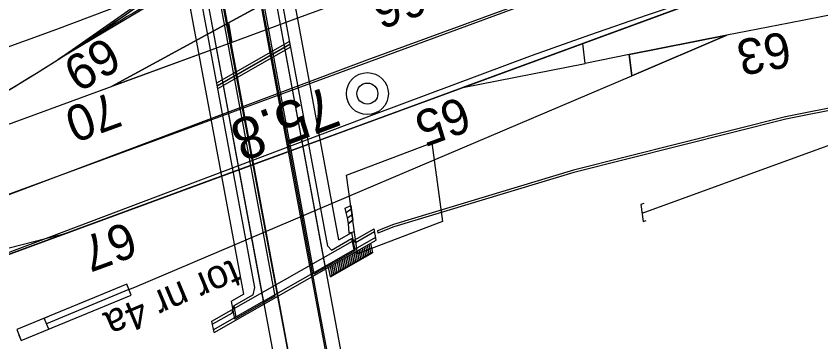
# Model space of a CAD drawing. Extents: x 6541740 to 6566395, y 5525066 to 5530361.
# Drawn here: x 6553805.9 to 6553839.7, y 5525308.48 to 5525322.15 of the extents above; entities that cross this region are included whole.
import ezdxf

# ---------------------------------------------------------------- set-up
doc = ezdxf.new("R2010")
doc.units = 0
for name, color, linetype in [('Domyślna', 7, 'Continuous'), ('ps_wymiarowanie', 7, 'Continuous'), ('TOR_PRZEK_P-komponent', 7, 'Continuous'), ('TOR_PS_OPIS_O-opisy odwodnienia', 7, 'Continuous'), ('TOR_PS_OPIS_T-symbole geometrii', 7, 'Continuous'), ('TOR_PS_OPIS_T-ukresy', 7, 'Continuous'), ('TOR_PS_T-rowy otwarte nieumocnione', 7, 'Continuous'), ('TOR_PS_T-wypelnienia', 7, 'Continuous'), ('TOR_RAMKI-ramka+tabelka 1', 7, 'Continuous'), ('TOR_W-warstwa dodatkowa 2', 7, 'Continuous')]:
    doc.layers.add(name, color=color, linetype=linetype)

# ---------------------------------------------------------------- blocks, each defined once
blk = doc.blocks.new('4010_1')
at = {"layer": 'Domyślna'}
for radius in [0.75, 0.375]:
    blk.add_circle((0, 0), radius, dxfattribs=at)
blk = doc.blocks.new('koziol 15+5')
at = {"layer": 'Domyślna'}
for p, q in [((15, 1), (14.3, 1)), ((15, 1), (15, -1)), ((20, 0), (20, 1)), ((0, 0), (15, 0)), ((15, -1), (14.3, -1))]:
    blk.add_line(p, q, dxfattribs=at)
blk.add_lwpolyline([(20, 1), (0, 1), (0, -1), (20, -1)], close=True, dxfattribs=at)

msp = doc.modelspace()

# ---------------------------------------------------------------- linework, layer by layer
at = {"layer": 'ps_wymiarowanie'}
for p, q in [((6553819.785, 5525315.479), (6553823.356, 5525316.833)), ((6553823.356, 5525316.833), (6553823.806, 5525313.539)), ((6553820.24, 5525312.178), (6553819.785, 5525315.479)), ((6553819.726, 5525314.093), (6553819.964, 5525314.197)), ((6553819.765, 5525313.912), (6553819.726, 5525314.093)), ((6553819.765, 5525313.912), (6553819.981, 5525314.064)), ((6553819.815, 5525313.681), (6553819.765, 5525313.912)), ((6553819.964, 5525314.197), (6553820.046, 5525313.582)), ((6553820.014, 5525313.823), (6553819.981, 5525314.064)), ((6553819.815, 5525313.681), (6553820.014, 5525313.823)), ((6553819.865, 5525313.449), (6553819.815, 5525313.681)), ((6553819.865, 5525313.449), (6553820.046, 5525313.582)), ((6553820.046, 5525313.582), (6553819.865, 5525313.449)), ((6553820.046, 5525313.582), (6553820.014, 5525313.823)), ((6553823.806, 5525313.539), (6553820.24, 5525312.178)), ((6553819.887, 5525313.049), (6553819.865, 5525313.449)), ((6553820.114, 5525313.102), (6553819.887, 5525313.049))]:
    msp.add_line(p, q, dxfattribs=at)
at = {"layer": 'TOR_PRZEK_P-komponent'}
for p, q in [((6553882.342, 5525342.861), (6553793.215, 5525310.128)), ((6553872.362, 5525336.67), (6553717.321, 5525279.728)), ((6553872.362, 5525336.67), (6553717.321, 5525279.728)), ((6553872.362, 5525336.67), (6553717.321, 5525279.728)), ((6553872.362, 5525336.67), (6553773.675, 5525300.426)), ((6553872.362, 5525336.67), (6553789.397, 5525306.2)), ((6553872.362, 5525336.67), (6553793.036, 5525307.536)), ((6553872.362, 5525336.67), (6553803.125, 5525311.241)), ((6553872.362, 5525336.67), (6553829.703, 5525321.003)), ((6553832.074, 5525331.263), (6553809.915, 5525319.191)), ((6553832.074, 5525331.263), (6553814.83, 5525321.869)), ((6553827.959, 5525325.818), (6553817.87, 5525322.113)), ((6553814.311, 5525324.282), (6553807.666, 5525320.328)), ((6553844.978, 5525323.164), (6553838.357, 5525321.856)), ((6553817.87, 5525322.113), (6553814.96, 5525321.044)), ((6553814.83, 5525321.869), (6553809.915, 5525319.191)), ((6553838.357, 5525321.856), (6553835.756, 5525321.343)), ((6553835.756, 5525321.343), (6553831.65, 5525320.533)), ((6553831.757, 5525319.644), (6553835.756, 5525321.343)), ((6553829.703, 5525321.003), (6553717.321, 5525279.728)), ((6553829.703, 5525321.003), (6553803.125, 5525311.241)), ((6553814.96, 5525321.044), (6553804.871, 5525317.338)), ((6553814.96, 5525321.044), (6553809.915, 5525319.191)), ((6553829.703, 5525321.003), (6553819.614, 5525317.297)), ((6553829.703, 5525321.003), (6553819.614, 5525317.297)), ((6553829.703, 5525321.002), (6553824.658, 5525319.15)), ((6553831.65, 5525320.533), (6553829.797, 5525320.164)), ((6553831.65, 5525320.533), (6553831.757, 5525319.644)), ((6553810.89, 5525310.781), (6553831.757, 5525319.644)), ((6553819.614, 5525317.297), (6553815.975, 5525315.961)), ((6553815.975, 5525315.961), (6553800.253, 5525310.187)), ((6553808.114, 5525313.073), (6553800.253, 5525310.186)), ((6553810.644, 5525310.676), (6553810.89, 5525310.781))]:
    msp.add_line(p, q, dxfattribs=at)
for points in [[(6553807.666, 5525320.328), (6553813.978, 5525324.749), (6553814.311, 5525324.282)], [(6553809.915, 5525319.191), (6553814.83, 5525321.869), (6553814.96, 5525321.044)], [(6553831.757, 5525319.644), (6553831.65, 5525320.533), (6553835.756, 5525321.343), (6553831.757, 5525319.644)], [(6553824.658, 5525319.15), (6553829.797, 5525320.164), (6553829.703, 5525321.002)], [(6553800.253, 5525310.186), (6553800.151, 5525311.033), (6553808.114, 5525313.073)]]:
    msp.add_lwpolyline(points, dxfattribs=at)
for centre, major_axis, start_param, end_param in [((6553748.343, 5525595.025), (-15.393, 283.815), 3.378328, 3.47857), ((6553760.404, 5525553.59), (-13.27, 244.668), 3.297042, 3.504868), ((6553760.404, 5525553.59), (-13.27, 244.668), 3.421682, 3.48812), ((6553878.689, 5524969.791), (-19.941, 367.677), 0.23587, 0.28009), ((6553756.255, 5525554.559), (-13.27, 244.668), 3.309881, 3.453034), ((6553760.404, 5525553.59), (-13.27, 244.668), 3.380183, 3.421682)]:
    msp.add_ellipse(centre, major_axis=major_axis, ratio=0.510219, start_param=start_param, end_param=end_param, dxfattribs=at)
at = {"layer": 'TOR_PS_OPIS_T-symbole geometrii'}
for p, q in [((6553820.757, 5525301.619), (6553812.703, 5525344.91)), ((6553820.171, 5525301.272), (6553812.111, 5525344.595)), ((6553818.764, 5525300.44), (6553810.69, 5525343.839)), ((6553818.178, 5525300.093), (6553810.098, 5525343.524))]:
    msp.add_line(p, q, dxfattribs=at)
at = {"layer": 'TOR_PS_OPIS_T-ukresy'}
msp.add_lwpolyline([(6553783.474, 5525312.536), (6553786.064, 5525313.519), (6553794.114, 5525316.585), (6553796.691, 5525317.546), (6553804.74, 5525320.564), (6553807.614, 5525321.602), (6553815.668, 5525324.645), (6553823.731, 5525327.624), (6553828.251, 5525329.318), (6553835.334, 5525331.968), (6553842.266, 5525334.565)], dxfattribs=at)
at = {"layer": 'TOR_PS_T-rowy otwarte nieumocnione'}
for points in [[(6553832.193, 5525313.888), (6553841.039, 5525317.095), (6553857.379, 5525322.235), (6553880.71, 5525329.42), (6553887.094, 5525331.373), (6553894.214, 5525333.538), (6553897.664, 5525334.534), (6553901.361, 5525335.721), (6553908.758, 5525337.798), (6553911.744, 5525338.467), (6553914.243, 5525338.903), (6553917.019, 5525339.248), (6553919.789, 5525339.491), (6553921.086, 5525339.564), (6553922.692, 5525339.643), (6553925.069, 5525339.678), (6553927.933, 5525339.637), (6553930.508, 5525339.497), (6553933.109, 5525339.249), (6553940.826, 5525337.902), (6553947.947, 5525336.605), (6553954.949, 5525336.263), (6553959.099, 5525336.22)], [(6553783.474, 5525312.536), (6553786.064, 5525313.519), (6553794.114, 5525316.585), (6553796.691, 5525317.546), (6553804.74, 5525320.564), (6553807.614, 5525321.602), (6553815.668, 5525324.645), (6553823.731, 5525327.624), (6553828.251, 5525329.318), (6553835.334, 5525331.968), (6553842.266, 5525334.565)], [(6553753.115, 5525294.689), (6553760.049, 5525297.336), (6553768.098, 5525300.418), (6553770.548, 5525301.39), (6553778.594, 5525304.47), (6553785.526, 5525307.105), (6553792.472, 5525309.722), (6553799.515, 5525312.371), (6553806.763, 5525315.1), (6553813.9, 5525317.789), (6553820.647, 5525320.313), (6553826.355, 5525322.397), (6553829.133, 5525323.373), (6553831.577, 5525324.214), (6553833.844, 5525324.993), (6553836.577, 5525325.899), (6553839.272, 5525326.768), (6553841.921, 5525327.609)], [(6553717.491, 5525279.265), (6553722.324, 5525280.959), (6553729.45, 5525283.485), (6553736.346, 5525285.992), (6553743.298, 5525288.641), (6553751.353, 5525291.684), (6553753.508, 5525292.502), (6553760.565, 5525295.193), (6553768.602, 5525298.255), (6553780.473, 5525302.767), (6553787.423, 5525305.388), (6553794.395, 5525308.012), (6553801.209, 5525310.59), (6553807.288, 5525312.878), (6553820.952, 5525318.032), (6553827.584, 5525320.508), (6553829.995, 5525321.368), (6553832.415, 5525322.202), (6553834.746, 5525322.989), (6553840.952, 5525324.967)], [(6553832.266, 5525314.293), (6553832.144, 5525314.249), (6553832.241, 5525313.527), (6553832.362, 5525313.571)]]:
    msp.add_lwpolyline(points, dxfattribs=at)
at = {"layer": 'TOR_PS_T-wypelnienia'}
for points in [[(6553813.945, 5525334.783), (6553815.979, 5525323.941), (6553816.607, 5525320.634), (6553817.539, 5525315.669), (6553818.756, 5525309.128), (6553820.124, 5525301.9), (6553821.431, 5525294.911), (6553822.1, 5525291.933), (6553822.498, 5525290.87), (6553822.947, 5525289.883), (6553823.788, 5525288.568), (6553824.508, 5525287.849), (6553825.416, 5525287.283)], [(6553821.7, 5525285.372), (6553819.965, 5525294.158), (6553818.652, 5525301.015), (6553817.273, 5525308.364), (6553816.055, 5525314.866), (6553815.113, 5525319.84), (6553814.515, 5525323.057)]]:
    msp.add_lwpolyline(points, dxfattribs=at)
at = {"layer": 'TOR_W-warstwa dodatkowa 2'}
for p, q in [((6553818.427, 5525311.339), (6553812.673, 5525342.285)), ((6553818.887, 5525311.662), (6553813.155, 5525342.497)), ((6553818.991, 5525312.503), (6553813.521, 5525341.925)), ((6553819.463, 5525312.763), (6553813.99, 5525342.203)), ((6553816.779, 5525310.399), (6553811.026, 5525341.345)), ((6553816.298, 5525310.187), (6553810.566, 5525341.02)), ((6553815.463, 5525310.479), (6553809.989, 5525339.92)), ((6553815.932, 5525310.757), (6553810.462, 5525340.179)), ((6553814.334, 5525319.353), (6553817.393, 5525321.099)), ((6553814.356, 5525319.236), (6553817.415, 5525320.981)), ((6553814.358, 5525319.226), (6553817.417, 5525320.972)), ((6553814.379, 5525319.109), (6553817.439, 5525320.854)), ((6553814.13, 5525309.344), (6553820.938, 5525313.228)), ((6553821.027, 5525312.753), (6553820.938, 5525313.228)), ((6553818.887, 5525311.662), (6553821.005, 5525312.871)), ((6553819.463, 5525312.762), (6553820.009, 5525313.073)), ((6553820.149, 5525312.32), (6553820.009, 5525313.073)), ((6553820.154, 5525312.645), (6553820.961, 5525313.106)), ((6553814.218, 5525308.869), (6553821.027, 5525312.753)), ((6553819.153, 5525312.334), (6553819.992, 5525312.813)), ((6553819.992, 5525312.813), (6553820.08, 5525312.343)), ((6553820.154, 5525312.645), (6553819.992, 5525312.813)), ((6553820.65, 5525312.538), (6553820.72, 5525312.161)), ((6553820.721, 5525312.578), (6553820.791, 5525312.202)), ((6553820.792, 5525312.619), (6553820.867, 5525312.214)), ((6553818.427, 5525311.337), (6553820.149, 5525312.32)), ((6553819.153, 5525312.334), (6553818.991, 5525312.503)), ((6553819.097, 5525311.235), (6553820.862, 5525312.242)), ((6553819.102, 5525311.207), (6553820.867, 5525312.214)), ((6553820.015, 5525312.176), (6553820.085, 5525311.799)), ((6553820.086, 5525312.216), (6553820.156, 5525311.839)), ((6553820.156, 5525312.256), (6553820.226, 5525311.88)), ((6553820.227, 5525312.296), (6553820.297, 5525311.92)), ((6553820.297, 5525312.337), (6553820.367, 5525311.96)), ((6553820.368, 5525312.377), (6553820.438, 5525312)), ((6553820.439, 5525312.417), (6553820.509, 5525312.041)), ((6553820.509, 5525312.458), (6553820.579, 5525312.081)), ((6553820.58, 5525312.498), (6553820.65, 5525312.121)), ((6553819.45, 5525311.853), (6553819.52, 5525311.477)), ((6553819.521, 5525311.894), (6553819.591, 5525311.517)), ((6553819.591, 5525311.934), (6553819.661, 5525311.557)), ((6553819.662, 5525311.974), (6553819.732, 5525311.598)), ((6553819.733, 5525312.014), (6553819.803, 5525311.638)), ((6553819.803, 5525312.055), (6553819.873, 5525311.678)), ((6553819.874, 5525312.095), (6553819.944, 5525311.718)), ((6553819.944, 5525312.135), (6553820.014, 5525311.759)), ((6553816.298, 5525310.185), (6553818.887, 5525311.662)), ((6553819.102, 5525311.207), (6553819.027, 5525311.612)), ((6553819.097, 5525311.652), (6553819.167, 5525311.275)), ((6553819.168, 5525311.692), (6553819.238, 5525311.316)), ((6553819.238, 5525311.733), (6553819.308, 5525311.356)), ((6553819.309, 5525311.773), (6553819.379, 5525311.396)), ((6553819.38, 5525311.813), (6553819.45, 5525311.437)), ((6553815.858, 5525310.455), (6553815.932, 5525310.757)), ((6553816.298, 5525310.185), (6553814.196, 5525308.986)), ((6553815.463, 5525310.479), (6553814.949, 5525310.186)), ((6553815.089, 5525309.433), (6553814.949, 5525310.186)), ((6553815.858, 5525310.455), (6553815.05, 5525309.994)), ((6553816.78, 5525310.397), (6553815.089, 5525309.433)), ((6553814.976, 5525309.692), (6553815.05, 5525309.994)), ((6553815.05, 5525309.994), (6553815.138, 5525309.523)), ((6553814.976, 5525309.692), (6553814.153, 5525309.222)), ((6553814.218, 5525308.869), (6553814.13, 5525309.344))]:
    msp.add_line(p, q, dxfattribs=at)
for points in [[(6553885.761, 5525331.564), (6553879.248, 5525329.193), (6553873.777, 5525327.184), (6553865.659, 5525324.202), (6553855.475, 5525321.334), (6553843.357, 5525318.941), (6553838.217, 5525317.926), (6553829.318, 5525315.682), (6553821.749, 5525313.405), (6553821.075, 5525313.134)], [(6553885.774, 5525331.467), (6553879.261, 5525329.097), (6553873.79, 5525327.087), (6553865.671, 5525324.105), (6553855.485, 5525321.237), (6553843.365, 5525318.844), (6553838.227, 5525317.829), (6553829.329, 5525315.585), (6553821.761, 5525313.308), (6553821.089, 5525313.038)], [(6553821.075, 5525313.134), (6553821.089, 5525313.038)]]:
    msp.add_lwpolyline(points, dxfattribs=at)

# ---------------------------------------------------------------- block references
at = {"layer": 'TOR_PRZEK_P-komponent', "xscale": 0.2500000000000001, "yscale": 0.2500000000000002, "rotation": -157.5209102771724}
msp.add_blockref('koziol 15+5', (6553810.644, 5525310.676), dxfattribs=at)
at = {"layer": 'TOR_RAMKI-ramka+tabelka 1', "xscale": 1.1753881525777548, "yscale": 1.175388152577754, "rotation": -5.856296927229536}
msp.add_blockref('4010_1', (6553820.655, 5525318.898), dxfattribs=at)

# ---------------------------------------------------------------- texts
at = {"layer": 'TOR_PS_OPIS_O-opisy odwodnienia'}
for s, height, rotation, p in [('66', 1.5, 200.1668, (6553822.792, 5525323.743)), ('63', 1.5, 190.6986, (6553838.275, 5525321.525)), ('69', 1.5, 209.941, (6553809.699, 5525321.331)), ('70', 1.5, 200.1668, (6553809.931, 5525318.988)), ('65', 1.5, 200.1668, (6553824.623, 5525318.806)), ('67', 1.5, 200.1668, (6553810.606, 5525313.56)), ('tor nr 4a', 1.2, 202.7622, (6553815.009, 5525311.974))]:
    msp.add_text(s, height=height, rotation=rotation, dxfattribs=at).set_placement(p)
at = {"layer": 'TOR_RAMKI-ramka+tabelka 1'}
msp.add_text('75.8', height=1.7465, rotation=200.523, dxfattribs=at).set_placement((6553819.024, 5525319.245))

doc.saveas('drawing.dxf')
